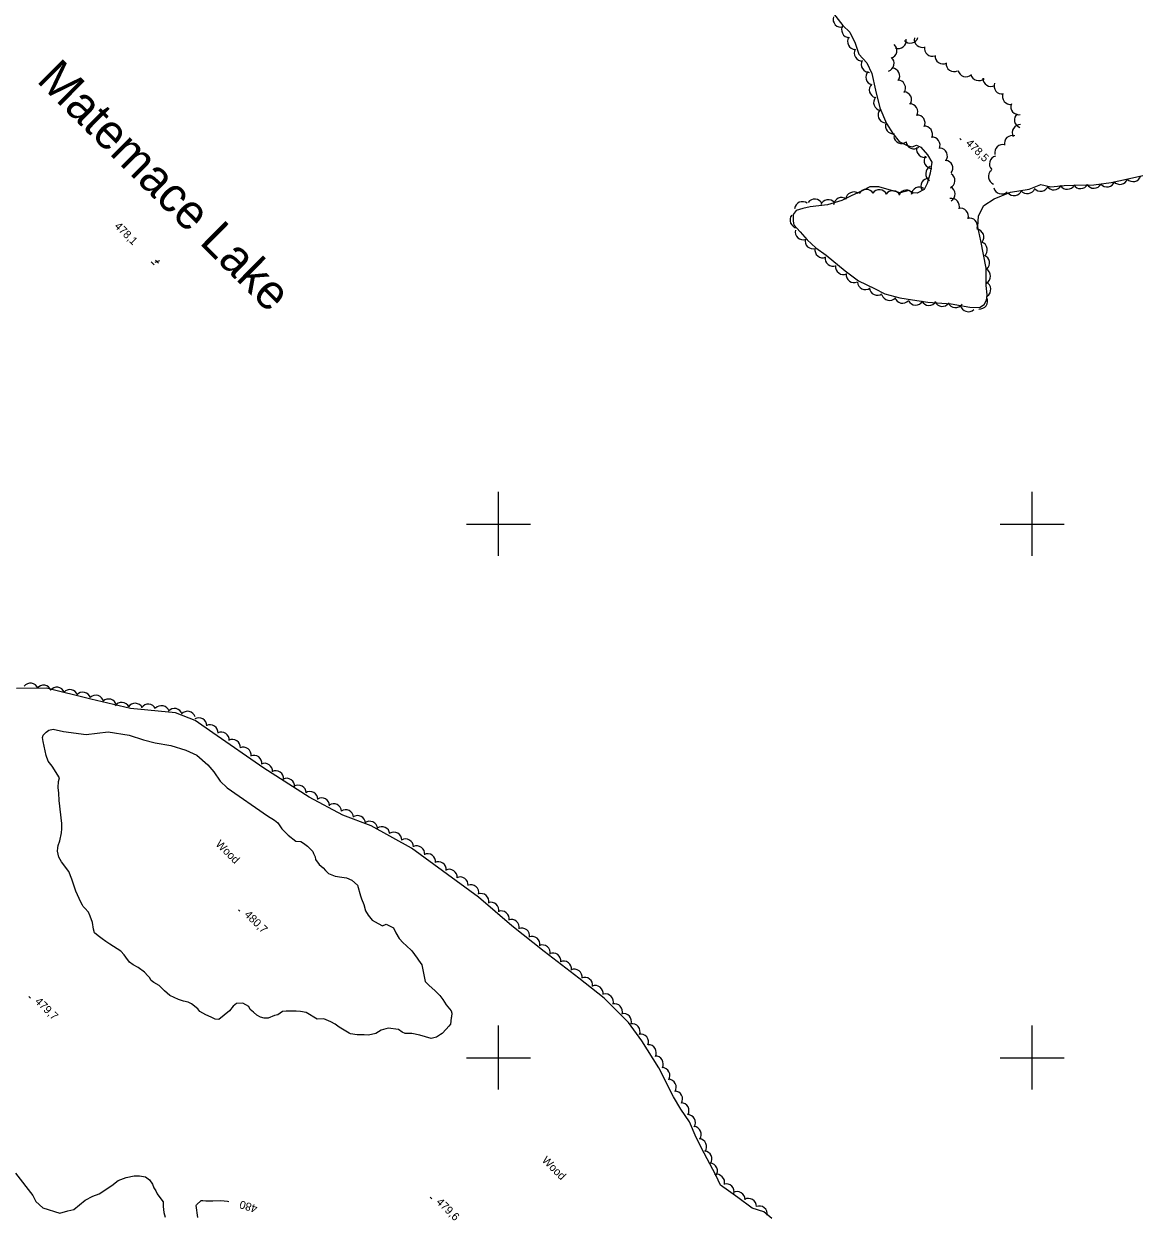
# Model space of a CAD drawing. Extents: x 642515 to 647219, y 6080136 to 6084356.
# Drawn here: x 643222.3 to 643641.3, y 6082341.5 to 6082787.6 of the extents above; entities that cross this region are included whole.
import ezdxf

# ---------------------------------------------------------------- set-up
doc = ezdxf.new("R2010")
doc.units = 0
for name, color, linetype in [('Level 1', 7, 'Continuous'), ('Level 3', 7, 'Continuous'), ('Level 4', 7, 'Continuous'), ('Level 44', 7, 'Continuous'), ('Level 61', 7, 'Continuous')]:
    doc.layers.add(name, color=color, linetype=linetype)

msp = doc.modelspace()

# ---------------------------------------------------------------- linework, layer by layer
at = {"layer": 'Level 1'}
for points in [[(643270.95, 6082428.37), (643270.03, 6082429.05), (643269.4, 6082430.22), (643268.73, 6082430.83), (643267.52, 6082432.22), (643265.09, 6082433.95), (643263.25, 6082434.99), (643261.83, 6082435.96), (643260.44, 6082437.82), (643259.83, 6082438.68), (643258.63, 6082440.07), (643254.53, 6082442.68), (643252.94, 6082443.65), (643251.67, 6082444.63), (643250.08, 6082445.76), (643248.72, 6082446.98), (643248.34, 6082448.25), (643248.05, 6082450.81), (643247.13, 6082453.18), (643246.49, 6082454.68), (643245.11, 6082456.22), (643244.52, 6082456.76), (643244.25, 6082457.31), (643243.63, 6082458.48), (643241.81, 6082462.58), (643240.21, 6082467.09), (643239.19, 6082469.86), (643236.41, 6082473.59), (643235.44, 6082475.24), (643234.92, 6082477.55), (643235.02, 6082478.84), (643235.15, 6082479.65), (643235.79, 6082481.38), (643236.38, 6082484.39), (643236.47, 6082485.85), (643236.46, 6082487.86), (643235.56, 6082496.52), (643235.34, 6082499.33), (643235.16, 6082501.34), (643235.3, 6082503.69), (643235.64, 6082505.07), (643232.83, 6082509.45), (643231.44, 6082511.31), (643230.69, 6082513.37), (643229.46, 6082518.64), (643229.31, 6082520.16), (643229.51, 6082521.06), (643230.6, 6082522.08), (643231.7, 6082522.94), (643233.22, 6082523.26), (643237.17, 6082522.33), (643245.67, 6082521.31)], [(643245.67, 6082521.31), (643253.91, 6082522.2), (643261.77, 6082520.98), (643267.05, 6082519.31), (643271.49, 6082518.09), (643277.39, 6082517.09), (643282.99, 6082515.44), (643287.14, 6082513.55), (643291.21, 6082509.88), (643293.45, 6082507.25), (643295.88, 6082503.83), (643298.44, 6082501.21), (643313.63, 6082490.77), (643316.22, 6082489.21), (643317.41, 6082488.14), (643318.89, 6082485.88), (643321.28, 6082483.58), (643324.23, 6082481.23), (643326.02, 6082481.16), (643327.02, 6082480.56), (643328.61, 6082479.44), (643330.58, 6082477.36), (643330.85, 6082476.65), (643331.4, 6082475.39), (643331.61, 6082474.43), (643332.99, 6082472.57), (643334.43, 6082471.27), (643335.29, 6082470.34), (643336.48, 6082469.12), (643338.88, 6082468.19), (643341.49, 6082467.84), (643343.13, 6082467.6), (643345.12, 6082466.73), (643347.32, 6082464.75), (643348.48, 6082460.78), (643348.86, 6082459.67), (643349.69, 6082457.54), (643350.28, 6082455.15), (643351.25, 6082453.51), (643352.8, 6082451.65), (643355.05, 6082450.4), (643356.63, 6082449.59), (643358.06, 6082450.14), (643360.81, 6082448.75), (643361.62, 6082446.94), (643362.94, 6082444.83), (643364.47, 6082443.14), (643365.49, 6082442.23), (643367.62, 6082440.16), (643369.61, 6082437.44), (643370.13, 6082436.66), (643371.37, 6082434.94), (643372.68, 6082428.7), (643374.05, 6082427.31), (643376.45, 6082425.17), (643378.17, 6082423.47), (643379.24, 6082421.91), (643380.57, 6082419.95), (643382.4, 6082417.7), (643382.69, 6082416.82), (643382.52, 6082415.43), (643382.38, 6082415.1), (643382.1, 6082412.74), (643381.5, 6082411.9), (643380.5, 6082410.79), (643379.05, 6082409.18), (643378.41, 6082408.82), (643376.92, 6082407.85), (643374.92, 6082407.34), (643370.62, 6082408.58), (643367.65, 6082409.23), (643365.14, 6082409.24)], [(643365.14, 6082409.24), (643364.05, 6082409.75), (643362.62, 6082410.73), (643358.76, 6082411.26), (643356.2, 6082410.48), (643354.15, 6082409.23), (643351.42, 6082408.61), (643349.79, 6082408.68), (643347.18, 6082408.71), (643344.72, 6082409.07), (643344.14, 6082409.28), (643340.39, 6082411.58), (643338.95, 6082412.72), (643337.29, 6082413.6), (643334.73, 6082414.68), (643332.21, 6082414.63), (643328.12, 6082417.08), (643326, 6082417.46), (643324.29, 6082417.61), (643322.74, 6082417.62), (643320.55, 6082417.59), (643319.18, 6082417.44), (643317.45, 6082416.22), (643316.25, 6082415.92), (643313.78, 6082414.91), (643312.32, 6082415), (643310.92, 6082415.33), (643309.59, 6082416.07), (643308.32, 6082417.21), (643307.06, 6082418.19), (643306.52, 6082419.29), (643304.35, 6082420.63), (643302, 6082420.43), (643300.75, 6082419.41), (643299.29, 6082417.64), (643295.31, 6082414.46), (643293.92, 6082414.64), (643292.42, 6082415.36), (643290.52, 6082416.15), (643288.27, 6082417.41), (643287.49, 6082418.42), (643285.05, 6082420.31), (643283.89, 6082420.89), (643282.16, 6082421.37), (643280.19, 6082421.91), (643276.95, 6082423.44), (643275.93, 6082424.35), (643275, 6082425.19), (643272.96, 6082427.18), (643270.95, 6082428.37)], [(643219.09, 6082356.81), (643225.65, 6082348.46), (643226.73, 6082346.26), (643229.44, 6082343.82), (643235.7, 6082341.89), (643238.82, 6082342.75), (643240.99, 6082343.26), (643245.2, 6082346.69), (643248.13, 6082348.2), (643250.52, 6082349.13), (643255.24, 6082352.26), (643257.58, 6082354.15), (643260.61, 6082355.26), (643263.66, 6082355.9), (643265.61, 6082355.84), (643267.9, 6082355.47), (643269.41, 6082354.42), (643270.46, 6082352.71), (643270.93, 6082351.36), (643271.72, 6082350.2), (643272.25, 6082349.1), (643273.64, 6082347.24), (643274.42, 6082346.07), (643274.42, 6082344.39), (643274.69, 6082342.15), (643275.26, 6082340.41)], [(643287.41, 6082340.27), (643286.83, 6082344.77), (643286.98, 6082344.94), (643288.69, 6082346.63), (643289.33, 6082346.66), (643290.48, 6082346.56), (643293.08, 6082346.54), (643296.09, 6082346.61), (643298.62, 6082346.34), (643299.04, 6082346.22)]]:
    msp.add_lwpolyline(points, dxfattribs=at)
at = {"layer": 'Level 3'}
for p, q in [((643572.98, 6082744.63), (643573.55, 6082744.07)), ((643273.09, 6082698.82), (643271.32, 6082698.09)), ((643271.65, 6082698.98), (643272.75, 6082697.88)), ((643270.02, 6082698.34), (643271.16, 6082697.21)), ((643302.65, 6082455.56), (643303.22, 6082455)), ((643224.17, 6082423.02), (643224.74, 6082422.46)), ((643374.57, 6082347.84), (643375.14, 6082347.28))]:
    msp.add_line(p, q, dxfattribs=at)
at = {"layer": 'Level 4'}
for points in [[(643525.66, 6082791.49), (643529.17, 6082786.91), (643531.75, 6082784.42), (643533.8, 6082780.3), (643535.19, 6082776.23), (643538.14, 6082773.02), (643539.98, 6082768.93), (643541.4, 6082762.73), (643543, 6082756.06), (643545.5, 6082750.28), (643547.86, 6082746.43), (643550.3, 6082743.52), (643553.24, 6082741.95), (643555.19, 6082741.51), (643556.8, 6082742.08), (643558.43, 6082741.31), (643560.95, 6082738.48), (643562.52, 6082735.74), (643561.94, 6082731.66), (643560.79, 6082727.72), (643559.6, 6082725.45), (643557.08, 6082724.14), (643555.44, 6082724.22), (643553.85, 6082725.12), (643550.7, 6082724.23), (643547.34, 6082725.09), (643542.65, 6082726.53)], [(643542.65, 6082726.53), (643539.26, 6082726.49), (643536.47, 6082724.96), (643532.27, 6082723.15), (643528.76, 6082721.34), (643523.48, 6082719.81), (643516.98, 6082719), (643514.14, 6082718.37), (643511.64, 6082717.67), (643510.58, 6082716.15), (643510.54, 6082713.61), (643510.86, 6082712.23), (643513.12, 6082709.65), (643515.8, 6082706.67), (643519.02, 6082703.68), (643522.97, 6082700.9), (643530.01, 6082695.07), (643534.98, 6082691.27), (643540.97, 6082688.42), (643544.96, 6082686.45), (643550.51, 6082684.93), (643555.29, 6082684.19), (643560.97, 6082683.33), (643569.75, 6082682.7), (643576.76, 6082681.41), (643580.41, 6082681.23), (643582.07, 6082682.45), (643582.97, 6082683.97), (643583.28, 6082686.03), (643582.86, 6082689.52), (643582.86, 6082695.98), (643580.88, 6082706.26), (643579.76, 6082711.56), (643579.96, 6082715.66), (643581.98, 6082719.44), (643585.86, 6082722), (643591.95, 6082724.51), (643598.97, 6082725.64), (643603.42, 6082727.37), (643607.1, 6082726.53), (643612.15, 6082726.95), (643616.03, 6082727.1), (643623.18, 6082727.25), (643629.68, 6082728.06), (643635.5, 6082729.42), (643641.61, 6082730.68)], [(643329.17, 6082497.75), (643312.26, 6082508.62), (643293.1, 6082521.83), (643286.47, 6082526.54), (643279.13, 6082529.43), (643262.22, 6082531.03), (643247.32, 6082534.53), (643230.76, 6082538.59), (643219.49, 6082538.52)], [(643502.54, 6082339.91), (643499.62, 6082342.37), (643495.13, 6082343.77), (643489.84, 6082347.74), (643486.35, 6082350.26), (643483.37, 6082352.31), (643481.52, 6082356.14), (643477.21, 6082364.33), (643474.26, 6082370.22), (643471.71, 6082376.06), (643468.42, 6082380.87), (643465.7, 6082385.47), (643460.17, 6082396.3), (643453.87, 6082406.44), (643448.81, 6082413.3), (643439.79, 6082422.48), (643430.29, 6082429.93), (643417.29, 6082439.89), (643405.12, 6082449.57), (643392.64, 6082460.3), (643367.56, 6082478.68), (643352.43, 6082487.03), (643341.77, 6082491.06), (643329.17, 6082497.75)]]:
    msp.add_lwpolyline(points, dxfattribs=at)
at = {"layer": 'Level 44'}
for centre, start, end in [((643528.5, 6082789.32), 163.3822, 283.3601), ((643531.67, 6082785.39), 147.089, 267.0669), ((643533.94, 6082780.93), 147.089, 267.0669), ((643546.43, 6082777.65), 287.6523, 47.6302), ((643549.91, 6082781.3), 249.8843, 9.8622), ((643554.46, 6082783.37), 222.1835, 342.1615), ((643558.93, 6082781.72), 168.9188, 288.8967), ((643536.45, 6082776.64), 151.4669, 271.4448), ((643545.36, 6082772.76), 287.6523, 47.6302), ((643562.7, 6082778.44), 168.9188, 288.8967), ((643566.72, 6082775.53), 175.5074, 295.4853), ((643539.06, 6082772.37), 151.4669, 271.4448), ((643547.49, 6082768.04), 325.1012, 85.0791), ((643570.84, 6082772.7), 175.5074, 295.4853), ((643540.78, 6082767.63), 135.1706, 255.1485), ((643549.66, 6082763.52), 327.1049, 87.0828), ((643575.29, 6082770.76), 192.7541, 312.732), ((643580.07, 6082769.28), 192.7541, 312.732), ((643584.62, 6082767.12), 178.9886, 298.9665), ((643542.09, 6082762.81), 135.1706, 255.1485), ((643551.93, 6082759.07), 327.1049, 87.0828), ((643588.8, 6082764.27), 159.2021, 279.1801), ((643591.96, 6082760.39), 159.2021, 279.1801), ((643543.7, 6082758.1), 139.6975, 259.6754), ((643554.25, 6082754.61), 332.9465, 92.9245), ((643595.12, 6082756.51), 159.2021, 279.1801), ((643545.38, 6082753.39), 139.6975, 259.6754), ((643556.97, 6082750.41), 332.9465, 92.9245), ((643596.47, 6082751.62), 131.4129, 251.3908), ((643548.09, 6082749.38), 159.038, 279.0159), ((643559.75, 6082746.24), 334.9965, 94.9744), ((643595.66, 6082746.82), 88.3953, 208.3733), ((643551.24, 6082745.73), 186.5119, 306.4898), ((643555.83, 6082743.74), 186.5119, 306.4898), ((643562.61, 6082742.15), 334.9965, 94.9744), ((643592.71, 6082742.73), 73.0109, 192.9888), ((643559.75, 6082740.54), 167.312, 287.2899), ((643565.34, 6082738.03), 324.0202, 83.9982), ((643589.06, 6082739.32), 73.0109, 192.9888), ((643562.59, 6082736.38), 148.4225, 268.4004), ((643567.37, 6082733.47), 324.0202, 83.9982), ((643587.09, 6082735.07), 104.2906, 224.2685), ((643563.21, 6082731.41), 117.3876, 237.3655), ((643568.15, 6082728.81), 296.9189, 56.8969), ((643586.71, 6082730.33), 129.2793, 249.2573), ((643637.92, 6082731.44), 223.0962, 343.0742), ((643537.9, 6082722.55), 30.3316, 150.3095), ((643557.79, 6082723.36), 55.5576, 175.5355), ((643561.42, 6082726.72), 90.5418, 210.5197), ((643568.22, 6082723.79), 301.8744, 61.8523), ((643588.67, 6082726.82), 192.9618, 312.9398), ((643598.32, 6082726.93), 218.637, 338.6149), ((643603.22, 6082727.85), 221.3109, 341.2889), ((643608.23, 6082728.35), 212.7269, 332.7048), ((643613.22, 6082728.58), 212.7269, 332.7048), ((643618.22, 6082728.82), 211.6764, 331.6544), ((643623.22, 6082728.96), 211.6764, 331.6544), ((643628.13, 6082729.45), 220.8514, 340.8294), ((643633.04, 6082730.39), 220.8514, 340.8294), ((643518.64, 6082718.91), 25.0832, 145.0612), ((643523.69, 6082718.68), 38.994, 158.9719), ((643528.7, 6082719.48), 54.7802, 174.7582), ((643533.24, 6082721.58), 54.7802, 174.7582), ((643542.87, 6082722.42), 25.7523, 145.7302), ((643547.86, 6082722.04), 25.7523, 145.7302), ((643552.89, 6082722.26), 32.5301, 152.5081), ((643569.85, 6082719.16), 342.2106, 102.1886), ((643593.37, 6082726.18), 218.637, 338.6149), ((643514.03, 6082717.95), 53.3738, 173.3518), ((643573.21, 6082715.46), 342.2106, 102.1886), ((643512.38, 6082714.07), 142.2752, 262.2532), ((643576.63, 6082711.8), 343.357, 103.335), ((643514.3, 6082709.63), 167.5839, 287.5619), ((643579.03, 6082707.63), 321.9289, 81.9068), ((643517.99, 6082706.26), 167.5839, 287.5619), ((643521.68, 6082702.9), 170.3549, 290.3328), ((643580.28, 6082702.88), 310.4692, 70.4471), ((643525.53, 6082699.71), 170.3549, 290.3328), ((643581.19, 6082697.96), 310.4692, 70.4471), ((643529.43, 6082696.61), 173.0612, 293.0392), ((643581.52, 6082693.05), 299.7625, 59.7404), ((643533.43, 6082693.6), 173.0612, 293.0392), ((643537.59, 6082691), 184.8229, 304.8009), ((643581.61, 6082688.03), 304.2631, 64.2411), ((643542.12, 6082688.87), 184.8229, 304.8009), ((643546.64, 6082686.94), 197.8692, 317.8472), ((643551.53, 6082685.89), 197.8692, 317.8472), ((643556.4, 6082685.17), 208.5211, 328.499), ((643561.4, 6082685.04), 208.5211, 328.499), ((643566.4, 6082684.68), 204.5874, 324.5654), ((643571.38, 6082684.21), 204.5874, 324.5654), ((643576.21, 6082682.71), 192.612, 312.59), ((643580.4, 6082683.69), 264.7346, 24.7125), ((643224.72, 6082537.5), 21.3688, 141.3467), ((643229.66, 6082536.75), 21.3688, 141.3467), ((643234.61, 6082536), 21.3688, 141.3467), ((643239.5, 6082535.07), 18.8667, 138.8446), ((643244.41, 6082534.1), 18.8667, 138.8446), ((643249.25, 6082532.97), 13.6376, 133.6156), ((643254.04, 6082531.56), 13.6376, 133.6156), ((643258.94, 6082530.31), 26.1586, 146.1366), ((643263.92, 6082529.97), 26.1586, 146.1366), ((643268.91, 6082529.63), 26.1586, 146.1366), ((643273.82, 6082529.06), 17.8664, 137.8443), ((643278.71, 6082528.01), 17.8664, 137.8443), ((643283.6, 6082526.95), 17.8664, 137.8443), ((643287.83, 6082524.5), 359.0236, 119.0016), ((643292.08, 6082521.9), 356.8473, 116.8253), ((643296.27, 6082519.16), 356.8473, 116.8253), ((643300.45, 6082516.42), 356.8473, 116.8253), ((643304.47, 6082513.49), 352.866, 112.844), ((643308.46, 6082510.47), 352.866, 112.844), ((643312.48, 6082507.47), 355.7032, 115.6812), ((643316.61, 6082504.66), 355.7032, 115.6812), ((643320.74, 6082501.84), 355.7032, 115.6812), ((643325.07, 6082499.29), 1.3407, 121.3187), ((643329.46, 6082496.89), 1.3407, 121.3187), ((643333.85, 6082494.5), 1.3407, 121.3187), ((643338.35, 6082492.29), 4.0535, 124.0315), ((643342.83, 6082490.08), 3.6695, 123.6475), ((643347.31, 6082487.86), 3.6695, 123.6475), ((643351.86, 6082485.75), 6.0589, 126.0368), ((643356.43, 6082483.72), 6.0589, 126.0368), ((643360.93, 6082481.63), 359.7985, 119.7765), ((643365.25, 6082479.11), 359.7985, 119.7765), ((643369.49, 6082476.53), 353.6672, 113.6452), ((643373.51, 6082473.56), 353.6672, 113.6452), ((643377.55, 6082470.6), 355.0717, 115.0497), ((643381.65, 6082467.74), 355.0717, 115.0497), ((643385.75, 6082464.88), 355.0717, 115.0497), ((643389.75, 6082461.94), 349.0291, 109.0071), ((643393.52, 6082458.66), 349.0291, 109.0071), ((643397.3, 6082455.38), 349.0291, 109.0071), ((643401.13, 6082452.15), 349.9084, 109.8863), ((643404.95, 6082448.93), 349.9084, 109.8863), ((643408.81, 6082445.75), 350.7122, 110.6902), ((643412.68, 6082442.58), 350.7122, 110.6902), ((643416.55, 6082439.41), 350.7122, 110.6902), ((643420.52, 6082436.37), 352.9453, 112.9233), ((643424.51, 6082433.35), 352.9453, 112.9233), ((643428.5, 6082430.34), 352.0421, 112.0201), ((643432.44, 6082427.26), 352.0421, 112.0201), ((643436.38, 6082424.18), 352.0421, 112.0201), ((643440.19, 6082421.04), 342.634, 102.612), ((643443.57, 6082417.36), 342.634, 102.612), ((643446.96, 6082413.68), 342.634, 102.612), ((643450.18, 6082409.88), 339.2152, 99.1932), ((643453.34, 6082406), 339.2152, 99.1932), ((643456.26, 6082402.01), 331.9145, 91.8924), ((643458.9, 6082397.76), 331.9145, 91.8924), ((643461.38, 6082393.44), 328.3474, 88.3253), ((643463.75, 6082389.04), 328.3474, 88.3253), ((643466.13, 6082384.64), 328.3474, 88.3253), ((643468.52, 6082380.25), 328.6085, 88.5865), ((643470.91, 6082375.85), 328.6085, 88.5865), ((643473.11, 6082371.4), 323.6062, 83.5842), ((643475.11, 6082366.82), 323.6062, 83.5842), ((643477.13, 6082362.24), 324.1415, 84.1195), ((643479.18, 6082357.68), 324.1415, 84.1195), ((643481.87, 6082353.43), 345.069, 105.047), ((643485.41, 6082349.9), 345.069, 105.047), ((643489.52, 6082346.98), 358.9247, 118.9027), ((643493.8, 6082344.4), 358.9247, 118.9027), ((643497.87, 6082341.58), 351.3819, 111.3599)]:
    msp.add_arc(centre, 3, start, end, dxfattribs=at)
at = {"layer": 'Level 61'}
for p, q in [((643400, 6082612.16), (643400, 6082588.16)), ((643600, 6082612.16), (643600, 6082588.16)), ((643412.16, 6082600), (643388.16, 6082600)), ((643612.16, 6082600), (643588.16, 6082600)), ((643400, 6082412.16), (643400, 6082388.16)), ((643600, 6082412.16), (643600, 6082388.16)), ((643412.16, 6082400), (643388.16, 6082400)), ((643612.16, 6082400), (643588.16, 6082400))]:
    msp.add_line(p, q, dxfattribs=at)

# ---------------------------------------------------------------- texts
at = {"layer": 'Level 1'}
msp.add_text('480', height=3, rotation=162.9056, dxfattribs=at).set_placement((643310.05, 6082344.74))
at = {"layer": 'Level 3'}
for s, rotation, p in [('478,5', 315.59, (643575.01, 6082742.59)), ('  478,1', 315.1735, (643254.43, 6082713.08)), ('480,7', 315.59, (643304.68, 6082453.52)), ('479,7', 315.59, (643226.2, 6082420.98)), ('479,6', 315.59, (643376.59, 6082345.79))]:
    msp.add_text(s, height=3, rotation=rotation, dxfattribs=at).set_placement(p)
at = {"layer": 'Level 4'}
msp.add_text('Matemace Lake', height=13, rotation=315.175, dxfattribs=at).set_placement((643226.69, 6082766.09))
at = {"layer": 'Level 44'}
for p in [(643293.92, 6082479.94), (643416.18, 6082361.43)]:
    msp.add_text('Wood', height=3, rotation=315.1749, dxfattribs=at).set_placement(p)

doc.saveas('drawing.dxf')
